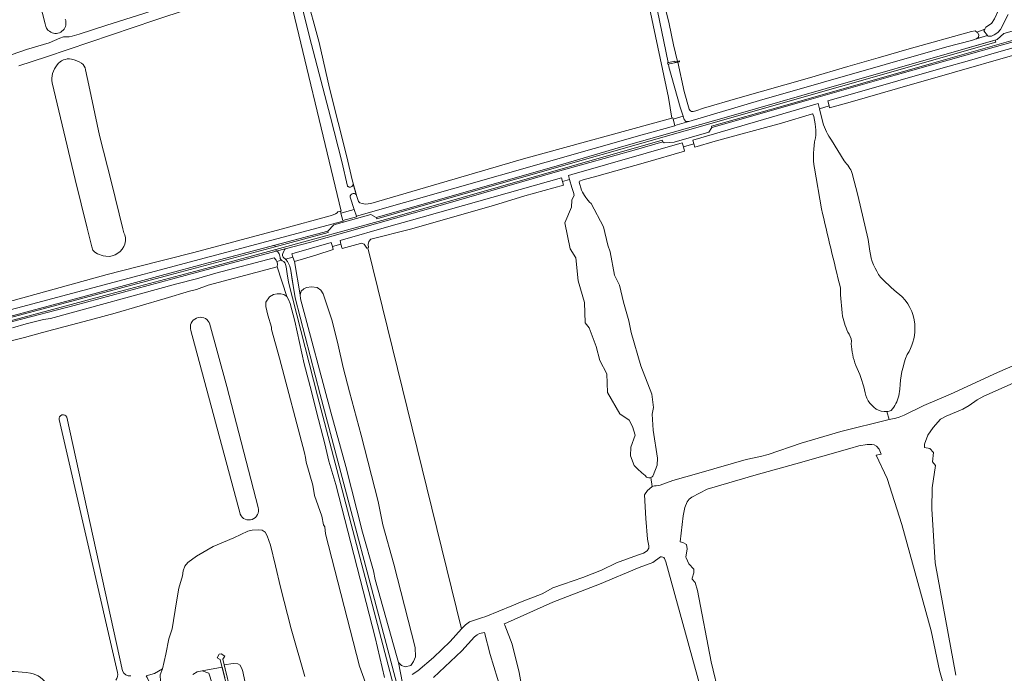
# Model space of a CAD drawing. Header units: metres. Extents: x 209813 to 223847, y 571801 to 587119.
# Tile 489 of 656: x 213787 to 214274, y 581809 to 582132. Entities that reach past the tile are written whole.
import ezdxf

# ---------------------------------------------------------------- set-up
doc = ezdxf.new("R2010")
doc.units = ezdxf.units.M
for name, color, linetype, lineweight in [('B-RO-GR-BOS_GEMENGD-GV', 8, 'Continuous', 0), ('B-RO-GR-GRAS-GV', 8, 'Continuous', 0), ('B-RO-GR-GROENVOORZIENING-GV', 8, 'Continuous', 0), ('B-RO-KW-KUNSTWERK_STUW-GV', 8, 'Continuous', 0), ('B-RO-OG-TERREIN_CULTUURSCHEIDING-GV', 8, 'Continuous', 0), ('B-RO-OG-WEG-GV', 8, 'Continuous', 0), ('B-RO-VH-ONVERHARD-GV', 8, 'Continuous', 0), ('B-RO-VH-VERHARDING_GRASBETONSTEEN-GV', 8, 'Continuous', 0), ('B-RO-VH-VERHARDING_HALFVERHARDING-GV', 8, 'Continuous', 0)]:
    doc.layers.add(name, color=color, linetype=linetype, lineweight=lineweight)

msp = doc.modelspace()

# ---------------------------------------------------------------- linework, layer by layer
at = {"layer": 'B-RO-GR-BOS_GEMENGD-GV', "flags": 128}
for points in [[(214290.203, 581957.53), (214263.902, 581945.783), (214260.567, 581943.952), (214256.639, 581941.096), (214253.404, 581939.298), (214245.274, 581935.929), (214242.412, 581934.329), (214238.81, 581930.358), (214236.105, 581926.483), (214234.538, 581921.982), (214234.549, 581920.448), (214237.217, 581919.836), (214239.03, 581917.924), (214238.446, 581913.249), (214239.94, 581911.495), (214238.36, 581900.357), (214238.125, 581890.059), (214239.707, 581863.264), (214250.025, 581807.732)], [(214249.236, 581784.385), (214241.989, 581810.012), (214237.759, 581829.576), (214223.231, 581882.21), (214215.993, 581904.993), (214210.672, 581916.633), (214213.086, 581917.011), (214212.106, 581919.537), (214210.767, 581921.111), (214209.62, 581921.733), (214208.412, 581921.919), (214206.231, 581921.951), (214202.099, 581921.168), (214197.544, 581919.829), (214170.939, 581912.229), (214151.22, 581906.926), (214127.051, 581899.821), (214119.434, 581895.846), (214118.121, 581894.837), (214117.194, 581893.437), (214116.028, 581890.76), (214115.125, 581886.511), (214113.743, 581873.729), (214114.969, 581873.374), (214116.762, 581872.356), (214117.142, 581870.309), (214116.495, 581866.107), (214116.591, 581865.766), (214117.904, 581862.878), (214120.422, 581860.178), (214120.506, 581858.305), (214119.6, 581855.725), (214119.526, 581855.192), (214121.142, 581853.582), (214122.189, 581849.699), (214129.069, 581814.363), (214137.309, 581779.972)], [(214144.648, 581725.516), (214106.548, 581863.886), (214105.955, 581865.448), (214105.528, 581865.955), (214105.099, 581866.186), (214104.52, 581866.346), (214104.205, 581866.34), (214103.886, 581866.208), (214100.173, 581863.453), (214093.348, 581861.021), (214073.772, 581852.676), (214050.784, 581843.921), (214026.884, 581833.2), (214026.717, 581833.073), (214027.018, 581832.47), (214030.67, 581823.131), (214034.1, 581809.005), (214035.911, 581799.205)], [(214026.967, 581794.186), (214019.702, 581817.864), (214016.866, 581828.75), (214016.107, 581828.695), (214014.365, 581828.259), (214013.255, 581827.662), (214011.946, 581826.629), (214005.663, 581819.714), (213991.617, 581806.626)], [(213857.221, 581802.936), (213856.704, 581804.602), (213856.51, 581807.813), (213857.632, 581810.93), (213853.658, 581808.577), (213849.555, 581807.369), (213850.014, 581806.629), (213851.575, 581803.445), (213853.725, 581795.52), (213856.502, 581782.161), (213864.016, 581752.164), (213876.219, 581702.152), (213887.763, 581658.741), (213894.454, 581635.723), (213904.784, 581593.512), (213922.997, 581518.14)], [(213882.158, 581803.64), (213880.51, 581808.696), (213877.236, 581809.82), (213874.78, 581809.397), (213872.705, 581808.088)]]:
    msp.add_lwpolyline(points, dxfattribs=at)
at = {"layer": 'B-RO-GR-GRAS-GV', "flags": 128}
for points in [[(214264.273, 582127.445), (214264.753, 582128.443), (214267.64, 582130.235), (214269.124, 582132.448), (214272.753, 582140.41), (214273.642, 582144.151), (214273.302, 582151.213), (214265.597, 582180.33), (214265.44, 582181.125), (214247.808, 582259.108), (214247.888, 582259.775), (214248.202, 582260.406), (214249.611, 582261.41), (214250.676, 582261.691)], [(213739.883, 582239.068), (213744.467, 582225.82), (213751.459, 582197.391), (213763.628, 582150.698), (213769.809, 582126.282), (213772.437, 582112.772), (213772.695, 582112.455), (213773.464, 582112.086), (213774.802, 582112.112), (213776.073, 582112.425), (213790.442, 582117.269), (213801.7, 582120.726), (213806.916, 582122.988), (213808.782, 582123.547), (213811.446, 582123.647), (213812.976, 582123.901), (213816.418, 582124.879), (213830.226, 582129.436), (213848.523, 582135.1), (213861.829, 582139.687), (213872.655, 582143.133), (213882.015, 582146.364), (213879.992, 582151.919), (213854.288, 582143.648)], [(213799.703, 582130.101), (213790.7, 582164.624), (213778.57, 582213.712), (213776.527, 582225.108)], [(213768.153, 581988.777), (213830.384, 582005.922), (213845.147, 582009.811), (213873.167, 582016.955), (213916.426, 582028.464), (213940.636, 582034.973), (213942.104, 582035.449), (213943.255, 582036.005), (213944.088, 582036.561), (213944.383, 582036.97), (213945.993, 582037.407), (213918.174, 582153.596), (213917.371, 582153.347), (213917.074, 582152.824), (213916.334, 582152.348), (213913.37, 582151.448), (213887.282, 582143.035), (213853.892, 582131.816), (213800.34, 582113.666), (213786.635, 582109.274)], [(213928.313, 582145.694), (213935.23, 582120.867), (213940.229, 582098.259), (213948.893, 582064.226), (213951.423, 582052.826), (213953.7, 582044.543), (213954.581, 582042.092), (213955.209, 582041.512), (213956.46, 582041.089), (213958.057, 582040.859), (213960.768, 582041.084), (214036.235, 582063.186), (214109.613, 582083.404), (214107.887, 582093.641), (214097.303, 582143.647)], [(214105.08, 582142.968), (214108.248, 582130.096), (214110.412, 582119.656), (214112.367, 582111.467), (214113.316, 582111.678), (214113.398, 582111.308), (214112.455, 582111.098), (214115.654, 582096.6), (214118.124, 582087.879), (214118.391, 582087.338), (214118.793, 582086.987), (214119.322, 582086.736), (214120.185, 582086.721), (214121.344, 582086.978), (214125.224, 582088.357), (214142.139, 582093.314), (214177.589, 582103.289), (214196.595, 582108.924), (214211.557, 582113.195), (214226.944, 582117.734), (214257.697, 582126.324), (214259.607, 582126.522), (214260.437, 582125.952)], [(214115.179, 582084.29), (214113.672, 582088.854), (214108.143, 582108.825), (214107.888, 582110.081), (214107.643, 582110.026), (214107.467, 582110.817), (214107.728, 582110.875), (214102.525, 582136.544)], [(213812.62, 582112.593), (213812.68, 582112.581)], [(213817.625, 582110.51), (213817.629, 582110.508)], [(213819.563, 582107.329), (213821.207, 582099.746), (213826.485, 582074.743), (213832.419, 582051.472), (213837.986, 582028.676), (213838.606, 582026.684), (213839.093, 582025.557), (213839.358, 582024.181), (213839.358, 582022.593), (213838.987, 582021.085), (213838.511, 582019.842), (213837.77, 582018.572), (213836.818, 582017.381), (213835.6, 582016.508), (213834.33, 582015.767), (213832.849, 582015.264), (213831.394, 582014.973), (213829.674, 582015.053)], [(213829.674, 582015.053), (213828.271, 582015.238), (213825.467, 582016.296), (213824.25, 582016.984), (213823.297, 582018.042), (213822.662, 582019.63), (213820.37, 582028.974), (213814.562, 582052.989), (213807.271, 582083.578), (213803.192, 582100.785)], [(214180.588, 582078.831), (214180.487, 582080.509), (214179.824, 582084.215), (214179.263, 582085.363), (214179.135, 582085.527), (214163.744, 582080.919), (214130.996, 582071.949), (214120.923, 582069.019), (214120.424, 582070.735), (214115.277, 582069.255), (214115.89, 582067.115), (214096.503, 582061.451), (214072.437, 582054.689), (214065.647, 582052.866), (214063.951, 582052.171), (214063.693, 582051.906), (214063.705, 582051.627), (214064.888, 582047.684)], [(214109.613, 582083.404), (214110.002, 582083.511), (214110.168, 582082.909)], [(214183.509, 582038.57), (214180.036, 582058.584)], [(214069.596, 582041.061), (214075.685, 582029.613), (214077.956, 582020.538), (214079.115, 582017.229), (214081.195, 582005.683), (214083.731, 582000.76), (214085.704, 581992.372), (214088.319, 581983.047), (214089.443, 581977.358), (214094.193, 581960.835), (214099.702, 581946.845), (214100.424, 581940.121), (214099.868, 581936.863), (214100.265, 581928.966), (214102.408, 581915.115), (214102.257, 581911.588), (214100.268, 581906.507)], [(214099.235, 581905.493), (214099.796, 581901.167), (214101.052, 581901.402), (214101.765, 581901.413), (214103.786, 581901.763), (214110.121, 581903.979), (214122.899, 581907.65), (214146.323, 581914.459), (214153.435, 581915.937), (214157.167, 581916.996), (214173.564, 581922.61), (214193.066, 581928.274), (214216.969, 581934.282), (214215.877, 581938.198)]]:
    msp.add_lwpolyline(points, dxfattribs=at)
at = {"layer": 'B-RO-GR-GRAS-GV'}
for points in [[(213809.577, 582132.367, -1.1696366), (213799.703, 582130.101)], [(213805.591, 582109.736, -0.2857914), (213812.62, 582112.593)], [(213812.68, 582112.581, -0.0855857), (213817.625, 582110.51)], [(213803.192, 582100.785, -0.2311048), (213805.591, 582109.736)], [(213817.629, 582110.508, -0.2305759), (213819.563, 582107.329)], [(214180.524, 582073.561, 0.0933541), (214180.588, 582078.831)], [(214180.036, 582058.584, -0.0895938), (214180.524, 582073.561)], [(214064.888, 582047.684, 0.0794133), (214069.596, 582041.061)], [(214192.903, 581999.376, -0.0030206), (214183.509, 582038.57)], [(214194.011, 581985.342, -0.0276436), (214192.903, 581999.376)], [(214197.211, 581976.455, -0.0742585), (214194.011, 581985.342)], [(214198.304, 581971.748, 0.1787503), (214197.211, 581976.455)], [(214200.583, 581961.031, -0.0851319), (214198.304, 581971.748)], [(214204.83, 581948.842, 0.047381), (214200.583, 581961.031)], [(214210.564, 581939.41, -0.2102808), (214204.83, 581948.842)], [(214215.877, 581938.198, -0.1616243), (214210.564, 581939.41)], [(214100.268, 581906.507, -0.1802446), (214099.235, 581905.493)]]:
    msp.add_lwpolyline(points, format="xyb", dxfattribs=at)
at = {"layer": 'B-RO-GR-GRAS-GV', "flags": 128}
for points in [[(214265.592, 582124.248), (214263.875, 582126.619), (214264.273, 582127.445), (214260.437, 582125.952), (214260.793, 582125.707), (214261.306, 582124.545), (214261.138, 582123.514), (214260.171, 582122.689)], [(214110.168, 582082.909), (214111.024, 582079.801), (214117.952, 582081.793), (214116.542, 582081.767), (214115.722, 582082.644), (214115.179, 582084.29)], [(213953.584, 582034.859), (213952.479, 582038.119), (213945.896, 582036.309), (213946.895, 582032.677), (213953.662, 582034.509)]]:
    msp.add_lwpolyline(points, close=True, dxfattribs=at)
at = {"layer": 'B-RO-GR-GROENVOORZIENING-GV', "flags": 128}
for points in [[(213976.384, 581803.721), (213974.449, 581814.028), (213973.441, 581817.453), (213962.874, 581855.024), (213962.095, 581859.338), (213956.638, 581878.524), (213948.37, 581911.041), (213940.974, 581937.793), (213925.942, 581993.927), (213925.787, 581995.978), (213923, 582012.493), (213922.199, 582014.618), (213918.506, 582013.606), (213918.745, 582013.4), (213919.497, 582012.44), (213919.846, 582011.852), (213920.619, 582010.151), (213921.153, 582008.014), (213922.295, 582000.539), (213923.321, 581994.393), (213935.675, 581946.547), (213976.34, 581792.953)], [(213974.536, 581792.531), (213934.258, 581946.036), (213919.968, 582002.136), (213919.299, 582006.267), (213918.852, 582009.712), (213918.532, 582011.01), (213918.289, 582011.658), (213917.978, 582012.019), (213917.604, 582012.356), (213916.913, 582012.717), (213916.534, 582013.066), (213914.239, 582012.437), (213914.447, 582011.948), (213914.526, 582011.183), (213914.363, 582009.732), (213919.09, 581995.131), (213920.018, 581993.673), (213920.803, 581991.647), (213923.054, 581982.826), (213927.813, 581961.868), (213931.376, 581948.157), (213933.79, 581938.004), (213937.971, 581922.209), (213939.857, 581913.663), (213943.345, 581902.008), (213962.811, 581826.351), (213967.447, 581806.605)], [(213888.439, 581806.621), (213887.166, 581811.755), (213877.236, 581809.82), (213880.51, 581808.696), (213882.158, 581803.64)], [(213900.085, 581796.757), (213897.419, 581809.561), (213897.12, 581810.534), (213896.055, 581812.614), (213894.887, 581813.262), (213892.615, 581813.556), (213888.182, 581812.775), (213889.326, 581808.044)]]:
    msp.add_lwpolyline(points, dxfattribs=at)
at = {"layer": 'B-RO-KW-KUNSTWERK_STUW-GV', "flags": 128}
msp.add_lwpolyline([(214111.68, 582111.313), (214111.014, 582111.165), (214110.92, 582111.586), (214107.467, 582110.817), (214107.643, 582110.026), (214113.398, 582111.308), (214113.316, 582111.678)], close=True, dxfattribs=at)
at = {"layer": 'B-RO-OG-TERREIN_CULTUURSCHEIDING-GV', "flags": 128}
for points in [[(214357.503, 582130.818), (214355.742, 582137.673), (214352.743, 582136.805), (214353.051, 582135.739), (214320.501, 582126.316), (214277.979, 582114.313), (214248.23, 582105.723), (214221.104, 582098.098), (214196.599, 582090.88), (214187.574, 582088.524), (214187.307, 582089.489)], [(214187.307, 582089.489), (214182.591, 582087.989), (214184.179, 582081.17)], [(214188.464, 582072.429), (214194.777, 582062.172)], [(214198.745, 582056.057), (214201.607, 582045.182), (214206.621, 582023.401), (214207.488, 582017.576)], [(214061.026, 582046.149), (214060.069, 582048.985), (214059.004, 582053.083), (214055.433, 582052.057), (214055.947, 582050.235), (214036.89, 582044.854), (214021.324, 582040.227), (213980.385, 582028.402), (213960.778, 582023.409), (213959.717, 582022.28), (213959.427, 582020.839), (213959.594, 582019.286), (213959.176, 582019.124), (214005.604, 581830.613), (214007.491, 581832.551), (214009.483, 581834.072), (214015.406, 581836.078), (214017.622, 581836.806), (214030.455, 581841.965), (214035.482, 581844.148), (214045.404, 581848.017), (214050.728, 581850.862), (214055.987, 581852.747), (214065.578, 581855.988), (214074.838, 581859.626), (214082.181, 581863.297), (214092.533, 581867.034), (214095.542, 581868.159), (214097.328, 581869.184), (214098.155, 581870.54), (214098.188, 581871.698), (214097.527, 581875.071), (214096.733, 581885.224), (214095.991, 581896.899), (214097.54, 581899.183), (214098.556, 581899.987), (214099.796, 581901.167), (214099.235, 581905.493)], [(214090.99, 581911.408), (214089.134, 581916.211), (214089.263, 581920.483), (214091.379, 581926.436), (214090.098, 581930.854), (214088.403, 581933.845), (214083.878, 581937.043), (214077.753, 581947.603), (214077.423, 581956.864), (214074.02, 581963.398), (214072.197, 581970.291), (214068.691, 581979.552), (214066.628, 581982.058), (214066.442, 581992.186), (214063.24, 582002.855), (214062.011, 582014.212), (214059.298, 582018.774), (214056.571, 582031.648), (214059.96, 582039.281), (214060.139, 582042.838), (214061.189, 582045.231)], [(213959.176, 582019.124), (213958.757, 582018.961), (213957.361, 582020.951), (213956.102, 582021.433), (213955.534, 582021.348), (213946.497, 582018.912), (213945.947, 582021.055), (213941.668, 582019.881), (213942.096, 582018.371), (213933.547, 582015.523), (213923, 582012.493), (213925.787, 581995.978), (213926.266, 581997.745), (213927.55, 581998.911), (213928.853, 581999.536), (213931.44, 581999.878), (213934.177, 581999.59), (213935.945, 581998.311), (213937.085, 581996.481), (213941.561, 581983.008), (213944.584, 581971.082), (213947.098, 581960.012), (213950.078, 581947.978), (213955.985, 581926.548), (213964.385, 581893.616), (213966.622, 581882.069), (213971.999, 581862.731), (213982.662, 581821.348), (213982.785, 581816.782), (213981.822, 581814.414), (213980.46, 581812.487), (213977.655, 581811.785), (213975.902, 581812.429), (213974.449, 581814.028), (213976.384, 581803.721)], [(213958.007, 581803.971), (213955.077, 581812.207), (213938.347, 581877.696), (213937.919, 581881.065), (213937.288, 581882.17), (213936.55, 581886.364), (213932.878, 581896.706), (213932.088, 581901.706), (213928.786, 581913.18), (213928.445, 581915.402), (213927.817, 581917.665), (213915.545, 581964.521), (213911.525, 581978.828), (213911.562, 581980.013), (213909.741, 581985.877), (213908.856, 581990.188), (213908.751, 581992.356), (213910.628, 581994.953), (213912.576, 581996.117), (213914.411, 581996.5), (213916.2, 581996.46), (213917.651, 581996.039), (213919.09, 581995.131), (213914.363, 582009.732), (213893.234, 582004.211), (213880.285, 582000.796), (213874.431, 581998.561), (213871.047, 581997.699), (213858.945, 581994.059), (213834.325, 581986.933), (213823.898, 581983.994), (213798.341, 581977.332), (213789.373, 581974.872), (213777.499, 581971.829)], [(214215.877, 581938.198), (214216.969, 581934.282), (214220.406, 581934.947), (214222.036, 581935.403), (214224.512, 581936.412), (214234.254, 581941.211), (214247.296, 581946.841), (214270.601, 581957.466), (214300.566, 581970.602), (214313.057, 581976.518), (214337.813, 581987.707), (214338.353, 581988.228), (214352.912, 581994.716), (214381.281, 582008.509), (214383.381, 582009.346), (214383.638, 582009.31)], [(213880.787, 581982.193), (213880.875, 581981.973), (213889.56, 581950.653), (213904.953, 581890.639)], [(213896.072, 581887.39), (213896.02, 581887.539), (213871.735, 581978.286)], [(214222.337, 581949.327), (214221.826, 581945.883)], [(213835.356, 581809.052), (213806.551, 581934.176)], [(213810.374, 581935.424), (213837.912, 581809.889)], [(213853.658, 581808.577), (213857.632, 581810.93), (213859.303, 581818.042), (213860.758, 581825.714), (213862.537, 581830.603), (213864.537, 581844), (213865.78, 581850.769), (213867.527, 581856.92), (213867.916, 581859.426), (213868.64, 581861.641), (213870.198, 581863.516), (213874.501, 581866.671), (213882.713, 581871.402), (213893.006, 581875.722), (213899.913, 581878.952), (213902.082, 581879.407), (213905.189, 581879.646), (213906.915, 581879.415), (213908.464, 581878.447), (213909.478, 581876.61), (213911.144, 581871.982), (213913.628, 581861.901), (213915.988, 581851.292), (213921.376, 581830.681), (213928.096, 581806.989)], [(213981.156, 581808.072), (213983.935, 581809.912), (213991.685, 581816.487), (213999.973, 581824.321), (214005.604, 581830.613)]]:
    msp.add_lwpolyline(points, dxfattribs=at)
at = {"layer": 'B-RO-OG-TERREIN_CULTUURSCHEIDING-GV'}
for points in [[(214184.179, 582081.17, 0.0716203), (214188.464, 582072.429)], [(214194.777, 582062.172, -0.1037304), (214198.745, 582056.057)], [(214061.189, 582045.231, 0.1177362), (214061.026, 582046.149)], [(214207.488, 582017.576, 0.129888), (214212.817, 582004.607)], [(214212.817, 582004.607, 0.0302851), (214223.498, 581994.89)], [(214223.498, 581994.89, -0.205041), (214229.744, 581979.273)], [(213871.735, 581978.286, -0.9245388), (213880.787, 581982.193)], [(214229.744, 581979.273, -0.146875), (214225.972, 581966.465)], [(214225.972, 581966.465, 0.0921237), (214222.337, 581949.327)], [(214221.826, 581945.883, -0.0978457), (214218.079, 581938.706)], [(213806.551, 581934.176, -0.8858198), (213810.374, 581935.424)], [(214218.079, 581938.706, -0.0654726), (214215.877, 581938.198)], [(214097.088, 581905.775, -0.0174915), (214090.99, 581911.408)], [(214099.235, 581905.493, -0.2816653), (214097.088, 581905.775)], [(213904.953, 581890.639, -0.9467515), (213896.072, 581887.39)], [(213837.912, 581809.889, 0.3299659), (213842.094, 581807.35)], [(213776.153, 581809.411, -0.0482144), (213792.333, 581808.717)], [(213792.333, 581808.717, -0.2511848), (213800.757, 581802.31)], [(213834.647, 581805.224, 0.2292684), (213835.356, 581809.052)]]:
    msp.add_lwpolyline(points, format="xyb", dxfattribs=at)
at = {"layer": 'B-RO-OG-WEG-GV', "flags": 128}
for points in [[(214275.952, 582134.64), (214272.161, 582127.27), (214270.831, 582125.737), (214268.942, 582124.558), (214267.607, 582123.999), (214265.859, 582123.879), (214265.592, 582124.248), (214260.092, 582122.621), (214257.798, 582121.822), (214245.621, 582118.654), (214152.87, 582092.055), (214117.952, 582081.793), (214111.024, 582079.801), (214111.075, 582079.618), (214094.963, 582075.179), (213953.584, 582034.859), (213953.662, 582034.509), (213946.895, 582032.677), (213946.982, 582032.361), (213752.514, 581980.586)], [(214316.387, 582131.93), (214263.677, 582117.071), (214220.055, 582104.568), (214176.173, 582092.099), (214129.313, 582078.686), (214127.885, 582076.408), (214110.625, 582071.459), (214105.702, 582071.087), (214105.033, 582071.667), (214092.002, 582067.897), (214053.018, 582056.902), (213990.318, 582038.9), (213930.348, 582021.889), (213918.287, 582018.669), (213917.971, 582018.273), (213917.622, 582017.597), (213917.175, 582016.431), (213917.099, 582015.864), (213917.088, 582015.373), (213917.186, 582014.937), (213917.382, 582014.577), (213918.506, 582013.606), (213922.199, 582014.618), (213921.57, 582016.286), (213941.116, 582021.828), (213941.668, 582019.881), (213945.947, 582021.055), (213945.492, 582022.835), (213970.68, 582030.123), (213979.698, 582032.571), (214054.937, 582053.812), (214055.433, 582052.057), (214059.004, 582053.083), (214058.526, 582054.926), (214060.078, 582055.534), (214114.722, 582071.193), (214115.277, 582069.255), (214120.424, 582070.735), (214119.899, 582072.538), (214181.983, 582090.599), (214182.591, 582087.989), (214187.307, 582089.489), (214186.621, 582091.968), (214200.106, 582095.699), (214242.536, 582107.946), (214257.952, 582112.236), (214269.013, 582115.546), (214300.004, 582124.284)], [(213514.898, 581920.624), (213535.949, 581925.89), (213538.761, 581924.532), (213551.357, 581927.683), (213681.412, 581959.437), (213748.91, 581976.332), (213816.387, 581994.4), (213857.041, 582005.424), (213880.335, 582011.794), (213939.445, 582027.438), (213942.384, 582030.555), (213960.775, 582035.754), (213963.373, 582034.264), (213990.024, 582041.878), (214052.918, 582059.769), (214087.015, 582069.829), (214138.864, 582084.47), (214185.947, 582098.108), (214254.942, 582117.818), (214270.476, 582122.232), (214273.749, 582125.345), (214292.314, 582130.62)], [(213783.539, 581979.658), (213790.294, 581981.648), (213798.87, 581983.723), (213802.32, 581984.28), (213864.845, 582001.447), (213874.551, 582003.859), (213884.06, 582006.586), (213912.818, 582014.254), (213913.964, 582013.088), (213914.239, 582012.437), (213916.483, 582013.113), (213916.234, 582013.452), (213915.941, 582013.932), (213915.792, 582014.455), (213915.524, 582015.77), (213915.337, 582016.293), (213915.032, 582016.779), (213914.708, 582017.165), (213914.403, 582017.408), (213913.949, 582017.51), (213875.02, 582007.116), (213814.063, 581990.731), (213783.555, 581982.68)]]:
    msp.add_lwpolyline(points, dxfattribs=at)
at = {"layer": 'B-RO-VH-ONVERHARD-GV', "flags": 128}
msp.add_lwpolyline([(213918.174, 582153.596), (213945.993, 582037.407), (213945.619, 582037.317), (213945.896, 582036.309), (213952.479, 582038.119), (213950.403, 582044.248), (213950.485, 582044.727), (213950.531, 582044.892), (213950.593, 582045.053), (213950.764, 582045.351), (213950.991, 582045.61), (213951.122, 582045.72), (213951.416, 582045.9), (213951.574, 582045.967), (213951.908, 582046.051), (213952.079, 582046.067), (213952.251, 582046.067), (213952.591, 582046.014), (213952.914, 582045.895), (213953.064, 582045.811), (213953.206, 582045.713), (213953.431, 582045.521), (213952, 582050.728), (213951.931, 582050.386), (213951.874, 582050.231), (213951.714, 582049.941), (213951.498, 582049.689), (213951.373, 582049.581), (213951.237, 582049.486), (213950.939, 582049.34), (213950.619, 582049.257), (213950.454, 582049.24), (213950.288, 582049.24), (213949.961, 582049.29), (213949.65, 582049.405), (213949.505, 582049.485), (213949.369, 582049.58), (213949.15, 582049.768), (213946.375, 582061.996), (213940.756, 582083.886), (213930.298, 582123.616), (213926.675, 582138.355)], dxfattribs=at)
at = {"layer": 'B-RO-VH-VERHARDING_GRASBETONSTEEN-GV', "flags": 128}
for points in [[(214282.954, 582123.209), (214237.987, 582110.453), (214202.86, 582100.41), (214164.265, 582089.352), (214129.132, 582079.418), (214129.313, 582078.686), (214176.173, 582092.099), (214220.055, 582104.568), (214263.677, 582117.071), (214316.387, 582131.93)], [(213913.362, 582019.725), (213939.608, 582026.83), (213939.445, 582027.438), (213913.162, 582020.482)], [(213913.712, 582018.407), (213880.902, 582009.429), (213831.53, 581996.253), (213784.375, 581983.614), (213733.378, 581969.908), (213733.548, 581969.181), (213783.555, 581982.68), (213814.063, 581990.731), (213875.02, 582007.116), (213913.949, 582017.51)]]:
    msp.add_lwpolyline(points, dxfattribs=at)
for points in [[(213963.373, 582034.264), (213963.587, 582033.535), (213980.863, 582038.522), (214032.867, 582053.419), (214116.116, 582077.174), (214269.759, 582121.057), (214269.504, 582121.956), (214254.942, 582117.818), (214185.947, 582098.108), (214138.864, 582084.47), (214087.015, 582069.829), (214052.918, 582059.769), (213990.024, 582041.878)], [(213918.287, 582018.669), (213930.348, 582021.889), (213990.318, 582038.9), (214053.018, 582056.902), (214092.002, 582067.897), (214105.033, 582071.667), (214104.821, 582072.399), (214062.791, 582060.409), (213967.907, 582033.236), (213913.712, 582018.407), (213913.949, 582017.51)], [(213537.9, 581924.948), (213538.271, 581923.508), (213569.43, 581931.251), (213661.916, 581953.922), (213705.673, 581964.706), (213745.792, 581974.79), (213781.939, 581984.539), (213861.475, 582005.808), (213913.362, 582019.725), (213913.162, 582020.482), (213880.335, 582011.794), (213857.041, 582005.424), (213816.387, 581994.4), (213748.91, 581976.332), (213681.412, 581959.437), (213551.357, 581927.683), (213538.761, 581924.532)]]:
    msp.add_lwpolyline(points, close=True, dxfattribs=at)
at = {"layer": 'B-RO-VH-VERHARDING_HALFVERHARDING-GV', "flags": 128}
for points in [[(213976.34, 581792.953), (213935.675, 581946.547), (213923.321, 581994.393), (213921.683, 582004.439), (213921.153, 582008.014), (213920.619, 582010.151), (213919.846, 582011.852), (213919.497, 582012.44), (213918.745, 582013.4), (213917.382, 582014.577), (213917.186, 582014.937), (213917.088, 582015.373), (213917.099, 582015.864), (213917.175, 582016.431), (213917.622, 582017.597), (213917.971, 582018.273), (213918.287, 582018.669), (213913.949, 582017.51), (213914.403, 582017.408), (213914.708, 582017.165), (213915.032, 582016.779), (213915.337, 582016.293), (213915.524, 582015.77), (213915.792, 582014.455), (213915.941, 582013.932), (213916.234, 582013.452), (213916.483, 582013.113), (213916.913, 582012.717), (213917.604, 582012.356), (213917.978, 582012.019), (213918.289, 582011.658), (213918.532, 582011.01), (213918.852, 582009.712), (213919.299, 582006.267), (213919.968, 582002.136), (213934.258, 581946.036), (213974.536, 581792.531)], [(213931.146, 581638.946), (213901.832, 581756.32), (213887.477, 581815.692), (213888.458, 581817.074), (213886.667, 581818.355), (213885.74, 581818.174), (213884.703, 581816.333), (213886.262, 581815.397), (213916.35, 581694.111), (213930.583, 581636.837), (213931.118, 581632.734), (213965.071, 581492.133), (213995.284, 581368.386), (213997.957, 581357.691)]]:
    msp.add_lwpolyline(points, dxfattribs=at)

doc.saveas('drawing.dxf')
